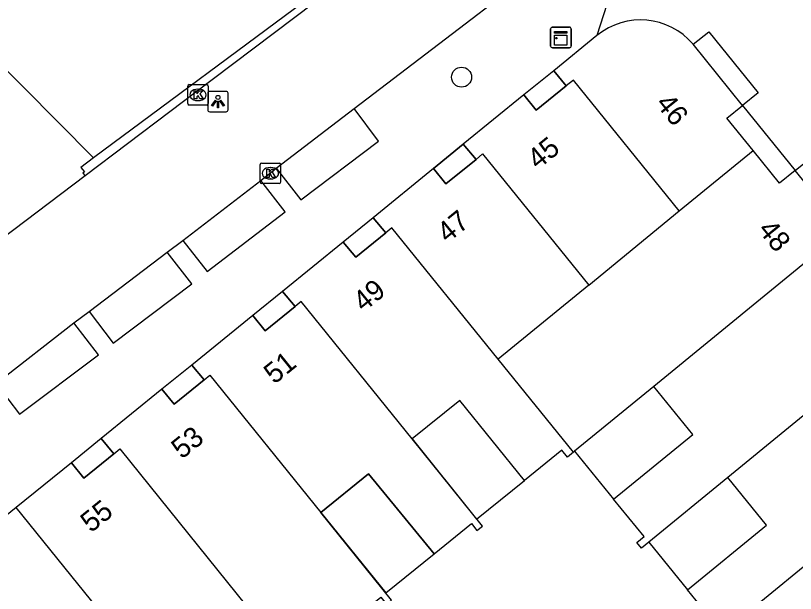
# Model space of a CAD drawing. Extents: x 161772 to 163123, y 383092 to 383917.
# Drawn here: x 162147.44 to 162185.56, y 383255.56 to 383283.78 of the extents above; entities that cross this region are included whole.
import ezdxf

# ---------------------------------------------------------------- set-up
doc = ezdxf.new("R2010")
doc.units = 0
for name, color, linetype in [('IMGEO_Boom', 7, 'Continuous'), ('IMGEO_Kast', 7, 'Continuous'), ('IMGEO_Kolk', 7, 'Continuous'), ('IMGEO_Lichtpunt', 7, 'Continuous'), ('IMGEO_Pand', 7, 'Continuous'), ('IMGEO_Pand_nummerreeks', 7, 'Continuous'), ('IMGEO_Pand_overbouw', 7, 'Continuous'), ('IMGEO_Rijbaan_lokaal_open', 7, 'Continuous'), ('IMGEO_Voetpad_open', 7, 'Continuous')]:
    doc.layers.add(name, color=color, linetype=linetype)

msp = doc.modelspace()

# ---------------------------------------------------------------- linework, layer by layer
at = {"layer": 'IMGEO_Boom'}
msp.add_circle((162169.242, 383280.778), 0.489, dxfattribs=at)
at = {"layer": 'IMGEO_Kast'}
for p, q in [((162173.672, 383283.217), (162174.513, 383283.217)), ((162174.513, 383283.217), (162173.672, 383283.217)), ((162173.597, 383282.292), (162173.597, 383283.133)), ((162173.597, 383283.133), (162173.597, 383282.292)), ((162174.597, 383283.142), (162174.597, 383282.301)), ((162174.597, 383282.301), (162174.597, 383283.142)), ((162174.522, 383282.217), (162173.681, 383282.217)), ((162173.681, 383282.217), (162174.522, 383282.217))]:
    msp.add_line(p, q, dxfattribs=at)
for points in [[(162173.792, 383283.007), (162174.392, 383283.007), (162174.392, 383282.922), (162173.792, 383282.922), (162173.792, 383283.007)], [(162173.792, 383282.832), (162174.392, 383282.832), (162174.392, 383282.343), (162173.792, 383282.343), (162173.792, 383282.832)]]:
    msp.add_lwpolyline(points, dxfattribs=at)
msp.add_circle((162173.876, 383282.681), 0.0377, dxfattribs=at)
for centre, start, end in [((162173.675, 383283.139), 92.4484, 184.2845), ((162173.675, 383283.139), 92.4484, 184.2845), ((162174.519, 383283.139), 2.4484, 94.2845), ((162174.519, 383283.139), 2.4484, 94.2845), ((162173.675, 383282.295), 182.4484, 274.2845), ((162173.675, 383282.295), 182.4484, 274.2845), ((162174.519, 383282.295), 272.4484, 4.2845), ((162174.519, 383282.295), 272.4484, 4.2845)]:
    msp.add_arc(centre, 0.0779, start, end, dxfattribs=at)
at = {"layer": 'IMGEO_Kolk'}
for p, q in [((162155.858, 383279.486), (162155.858, 383280.338)), ((162155.933, 383280.412), (162156.785, 383280.412)), ((162156.346, 383280.192), (162156.371, 383280.192)), ((162156.859, 383280.338), (162156.859, 383279.486)), ((162156.785, 383279.412), (162155.933, 383279.412)), ((162156.369, 383279.632), (162156.344, 383279.632)), ((162159.398, 383275.657), (162159.398, 383276.509)), ((162159.473, 383276.583), (162160.325, 383276.583)), ((162159.886, 383276.363), (162159.911, 383276.363)), ((162160.399, 383276.509), (162160.399, 383275.657)), ((162160.325, 383275.583), (162159.473, 383275.583)), ((162159.909, 383275.803), (162159.884, 383275.803))]:
    msp.add_line(p, q, dxfattribs=at)
for points in [[(162155.858, 383279.486), (162155.858, 383280.338)], [(162155.933, 383280.412), (162156.785, 383280.412)], [(162156.859, 383280.338), (162156.859, 383279.486)], [(162156.179, 383280.112), (162156.302, 383280.112), (162156.302, 383279.961), (162156.432, 383280.112), (162156.596, 383280.112), (162156.45, 383279.961), (162156.603, 383279.712), (162156.451, 383279.712), (162156.366, 383279.876), (162156.302, 383279.809), (162156.302, 383279.712), (162156.179, 383279.712), (162156.179, 383280.112)], [(162156.785, 383279.412), (162155.933, 383279.412)], [(162159.398, 383275.657), (162159.398, 383276.509)], [(162159.473, 383276.583), (162160.325, 383276.583)], [(162160.399, 383276.509), (162160.399, 383275.657)], [(162159.719, 383276.283), (162159.842, 383276.283), (162159.842, 383276.132), (162159.972, 383276.283), (162160.136, 383276.283), (162159.99, 383276.132), (162160.143, 383275.883), (162159.991, 383275.883), (162159.906, 383276.047), (162159.842, 383275.98), (162159.842, 383275.883), (162159.719, 383275.883), (162159.719, 383276.283)], [(162160.325, 383275.583), (162159.473, 383275.583)]]:
    msp.add_lwpolyline(points, dxfattribs=at)
for centre, start, end in [((162155.935, 383280.336), 91.552, 178.448), ((162155.935, 383280.336), 91.552, 178.448), ((162156.783, 383280.336), 1.552, 88.448), ((162156.783, 383280.336), 1.552, 88.448), ((162155.935, 383279.488), 181.552, 268.448), ((162155.935, 383279.488), 181.552, 268.448), ((162156.783, 383279.488), 271.552, 358.448), ((162156.783, 383279.488), 271.552, 358.448), ((162159.475, 383276.507), 91.552, 178.448), ((162159.475, 383276.507), 91.552, 178.448), ((162160.323, 383276.507), 1.552, 88.448), ((162160.323, 383276.507), 1.552, 88.448), ((162159.475, 383275.659), 181.552, 268.448), ((162159.475, 383275.659), 181.552, 268.448), ((162160.323, 383275.659), 271.552, 358.448), ((162160.323, 383275.659), 271.552, 358.448)]:
    msp.add_arc(centre, 0.0765, start, end, dxfattribs=at)
for centre, major_axis, ratio, start_param, end_param in [((162156.345, 383279.912), (-0.387, 0.002), 0.722429, 4.712389, 7.853982), ((162156.37, 383279.912), (-0.39, 0.002), 0.717154, 1.570796, 4.712389), ((162159.885, 383276.083), (-0.387, 0.002), 0.722429, 4.712389, 7.853982), ((162159.91, 383276.083), (-0.39, 0.002), 0.717154, 1.570796, 4.712389)]:
    msp.add_ellipse(centre, major_axis=major_axis, ratio=ratio, start_param=start_param, end_param=end_param, dxfattribs=at)
at = {"layer": 'IMGEO_Lichtpunt'}
for p, q in [((162156.835, 383279.989), (162156.835, 383279.182)), ((162156.835, 383279.989), (162156.835, 383279.182)), ((162157.737, 383280.084), (162156.929, 383280.084)), ((162157.737, 383280.084), (162156.929, 383280.084)), ((162157.831, 383279.182), (162157.831, 383279.989)), ((162157.831, 383279.182), (162157.831, 383279.989)), ((162156.929, 383279.088), (162157.737, 383279.088)), ((162156.929, 383279.088), (162157.737, 383279.088))]:
    msp.add_line(p, q, dxfattribs=at)
for points in [[(162157.209, 383279.653), (162157.248, 383279.625), (162157.06, 383279.363), (162157.022, 383279.39), (162157.209, 383279.653)], [(162157.311, 383279.605), (162157.358, 383279.605), (162157.358, 383279.283), (162157.311, 383279.283), (162157.311, 383279.605)], [(162157.421, 383279.625), (162157.459, 383279.652), (162157.646, 383279.39), (162157.607, 383279.362), (162157.421, 383279.625)]]:
    msp.add_lwpolyline(points, dxfattribs=at)
msp.add_circle((162157.334, 383279.787), 0.0994, dxfattribs=at)
for centre, start, end in [((162156.929, 383279.989), 90, 180), ((162156.929, 383279.989), 90, 180), ((162157.737, 383279.989), 0, 90), ((162157.737, 383279.989), 0, 90), ((162156.929, 383279.182), 180, 270), ((162156.929, 383279.182), 180, 270), ((162157.737, 383279.182), 270, 0), ((162157.737, 383279.182), 270, 360)]:
    msp.add_arc(centre, 0.0946, start, end, dxfattribs=at)
at = {"layer": 'IMGEO_Pand'}
for points in [[(162175.857, 383282.807), (162173.75, 383281.09)], [(162182.967, 383279.389), (162180.559, 383282.384)], [(162173.75, 383281.09), (162174.363, 383280.355)], [(162179.886, 383274.242), (162174.71, 383280.637), (162174.363, 383280.355)], [(162174.363, 383280.355), (162172.896, 383279.162), (162172.291, 383279.907)], [(162172.291, 383279.907), (162169.327, 383277.498)], [(162183.497, 383277.191), (162182.204, 383278.775), (162182.967, 383279.389)], [(162169.327, 383277.498), (162169.948, 383276.763)], [(162179.886, 383274.242), (162183.497, 383277.191)], [(162185.552, 383276.224), (162184.791, 383275.606), (162183.497, 383277.191)], [(162169.948, 383276.763), (162168.481, 383275.57), (162167.876, 383276.315)], [(162169.948, 383276.763), (162170.273, 383277.027), (162175.456, 383270.624)], [(162167.876, 383276.315), (162164.914, 383273.907)], [(162187.958, 383273.248), (162185.552, 383276.224)], [(162175.456, 383270.624), (162179.886, 383274.242)], [(162164.914, 383273.907), (162165.533, 383273.17)], [(162171.025, 383267.006), (162165.837, 383273.416), (162165.533, 383273.17)], [(162165.533, 383273.17), (162164.067, 383271.978), (162163.461, 383272.723)], [(162163.461, 383272.723), (162160.49, 383270.309)], [(162187.184, 383272.647), (162178.634, 383265.66)], [(162175.456, 383270.624), (162171.025, 383267.006)], [(162160.49, 383270.309), (162161.104, 383269.573)], [(162161.104, 383269.573), (162159.636, 383268.381), (162159.031, 383269.127)], [(162166.821, 383263.108), (162161.396, 383269.811), (162161.104, 383269.573)], [(162159.031, 383269.127), (162156.063, 383266.716)], [(162190.798, 383268.203), (162182.258, 383261.215)], [(162174.707, 383262.457), (162171.025, 383267.006)], [(162156.063, 383266.716), (162156.658, 383265.994)], [(162156.658, 383265.994), (162156.938, 383266.223), (162162.369, 383259.514)], [(162156.658, 383265.994), (162155.195, 383264.798), (162154.587, 383265.542)], [(162178.634, 383265.66), (162174.765, 383262.504), (162174.707, 383262.457)], [(162182.258, 383261.215), (162178.397, 383258.066), (162178.388, 383258.059), (162178.031, 383257.769), (162177.804, 383258.048), (162178.16, 383258.338), (162176.675, 383260.16), (162180.545, 383263.316), (162178.634, 383265.66)], [(162154.587, 383265.542), (162151.63, 383263.125)], [(162174.707, 383262.457), (162174.418, 383262.22), (162174.147, 383262.552), (162172.313, 383261.074), (162169.157, 383264.99), (162166.821, 383263.108)], [(162181.976, 383253.618), (162194.393, 383263.783)], [(162151.63, 383263.125), (162152.241, 383262.378)], [(162162.369, 383259.514), (162164.693, 383261.397), (162167.9, 383257.498), (162169.722, 383258.969), (162169.994, 383258.632), (162170.26, 383258.841), (162166.821, 383263.108)], [(162152.241, 383262.378), (162152.536, 383262.616), (162161.11, 383251.99)], [(162152.241, 383262.378), (162150.772, 383261.188), (162150.168, 383261.935)], [(162150.168, 383261.935), (162147.474, 383259.754)], [(162181.976, 383253.618), (162181.634, 383253.339), (162181.407, 383253.616), (162181.764, 383253.907), (162180.284, 383255.735), (162184.154, 383258.89), (162182.258, 383261.215)], [(162147.474, 383259.754), (162142.125, 383255.424)], [(162153.503, 383252.304), (162147.474, 383259.754)], [(162161.11, 383251.99), (162163.478, 383253.89), (162165.293, 383255.369), (162165.571, 383255.04), (162165.82, 383255.233), (162162.369, 383259.514)]]:
    msp.add_lwpolyline(points, dxfattribs=at)
msp.add_arc((162177.994, 383280.219), 3.356, 40.1639, 129.5549, dxfattribs=at)
at = {"layer": 'IMGEO_Pand_overbouw'}
for points in [[(162172.291, 383279.907), (162172.896, 383279.162), (162174.363, 383280.355), (162173.75, 383281.09)], [(162169.327, 383277.498), (162167.876, 383276.315), (162168.481, 383275.57), (162169.948, 383276.763)], [(162165.533, 383273.17), (162164.914, 383273.907), (162163.461, 383272.723), (162164.067, 383271.978)], [(162161.104, 383269.573), (162160.49, 383270.309), (162159.031, 383269.127), (162159.636, 383268.381)], [(162154.587, 383265.542), (162155.195, 383264.798), (162156.658, 383265.994), (162156.063, 383266.716)], [(162180.545, 383263.316), (162178.634, 383265.66), (162174.765, 383262.504), (162176.675, 383260.16)], [(162169.157, 383264.99), (162166.821, 383263.108), (162169.977, 383259.191), (162172.313, 383261.074)], [(162150.168, 383261.935), (162150.772, 383261.188), (162152.241, 383262.378), (162151.63, 383263.125)], [(162165.533, 383255.589), (162167.9, 383257.498), (162164.693, 383261.397), (162162.369, 383259.514)], [(162184.154, 383258.89), (162182.258, 383261.215), (162178.397, 383258.066), (162180.284, 383255.735)]]:
    msp.add_lwpolyline(points, close=True, dxfattribs=at)
at = {"layer": 'IMGEO_Rijbaan_lokaal_open'}
for points in [[(162173.143, 383292.801), (162157.047, 383280.641), (162150.836, 383275.949)], [(162163.997, 383279.241), (162176.419, 383288.739)], [(162141.027, 383286.786), (162144.199, 383283.632), (162144.371, 383283.75), (162151.248, 383276.835)], [(162160.181, 383276.339), (162163.997, 383279.241)], [(162151.248, 383276.835), (162150.632, 383276.362), (162150.809, 383276.15), (162150.736, 383276.095), (162150.836, 383275.949)], [(162159.428, 383275.721), (162160.181, 383276.339)], [(162150.836, 383275.949), (162127.298, 383258.166), (162122.215, 383254.312)], [(162155.623, 383272.804), (162159.428, 383275.721)], [(162154.85, 383272.228), (162155.623, 383272.804)], [(162151.033, 383269.327), (162154.85, 383272.228)], [(162150.289, 383268.77), (162151.033, 383269.327)], [(162146.47, 383265.811), (162150.289, 383268.77)]]:
    msp.add_lwpolyline(points, dxfattribs=at)
at = {"layer": 'IMGEO_Voetpad_open'}
for points in [[(162177.338, 383287.422), (162175.857, 383282.807)], [(162162.023, 383284.826), (162151.248, 383276.835)], [(162180.559, 383282.384), (162181.332, 383282.986), (162183.744, 383280.013), (162182.967, 383279.389)], [(162173.75, 383281.09), (162172.291, 383279.907)], [(162182.967, 383279.389), (162185.552, 383276.224)], [(162160.181, 383276.339), (162161.383, 383274.791), (162165.181, 383277.656), (162163.997, 383279.241)], [(162167.876, 383276.315), (162169.327, 383277.498)], [(162185.552, 383276.224), (162186.318, 383276.833), (162188.735, 383273.863), (162187.958, 383273.248)], [(162155.623, 383272.804), (162156.808, 383271.281), (162160.615, 383274.194), (162159.428, 383275.721)], [(162164.914, 383273.907), (162163.461, 383272.723)], [(162151.033, 383269.327), (162152.208, 383267.789), (162156.052, 383270.688), (162154.85, 383272.228)], [(162160.49, 383270.309), (162159.031, 383269.127)], [(162146.47, 383265.811), (162147.625, 383264.312), (162151.491, 383267.21), (162150.289, 383268.77)], [(162156.063, 383266.716), (162154.587, 383265.542)], [(162151.63, 383263.125), (162150.168, 383261.935)]]:
    msp.add_lwpolyline(points, dxfattribs=at)

# ---------------------------------------------------------------- texts
at = {"layer": 'IMGEO_Pand_nummerreeks'}
for s, rotation, p in [('46', 308.8095, (162178.691, 383279.472)), ('45', 39.0816, (162172.967, 383276.229)), ('47', 39.1328, (162168.552, 383272.638)), ('48', 308.9609, (162183.689, 383273.312)), ('49', 38.9878, (162164.447, 383269.273)), ('51', 38.9898, (162160.089, 383265.745)), ('53', 38.9898, (162155.568, 383262.085)), ('55', 38.9878, (162151.127, 383258.491))]:
    msp.add_text(s, height=1, rotation=rotation, dxfattribs=at).set_placement(p)

doc.saveas('drawing.dxf')
